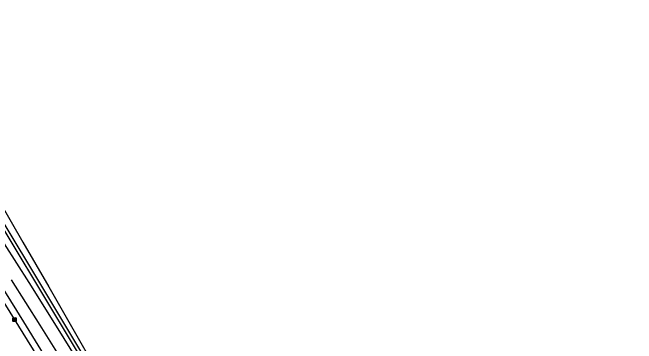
# Model space of a CAD drawing. Extents: x 157321 to 158827, y 386650 to 388532.
# Drawn here: x 158518.5 to 158697, y 387696.4 to 387791.2 of the extents above; entities that cross this region are included whole.
import ezdxf

# ---------------------------------------------------------------- set-up
doc = ezdxf.new("R2010")
doc.units = 0
for name, color, linetype in [('IMGEO_Haag', 7, 'Continuous'), ('IMGEO_Kolk', 7, 'Continuous'), ('IMGEO_Rijbaan_lokaal_open', 7, 'Continuous'), ('IMGEO_Rijbaan_regionaal_gesloten', 7, 'Continuous')]:
    doc.layers.add(name, color=color, linetype=linetype)

msp = doc.modelspace()

# ---------------------------------------------------------------- linework, layer by layer
at = {"layer": 'IMGEO_Haag'}
msp.add_lwpolyline([(158477.32, 387788.83), (158499.58, 387754.84), (158502.87, 387749.82), (158508.8, 387740.71), (158554.25, 387665.24), (158554.67, 387665.49), (158555.1, 387665.75), (158509.65, 387741.24), (158503.82, 387750.18), (158500.42, 387755.38), (158479.04, 387788.02)], dxfattribs=at)
at = {"layer": 'IMGEO_Kolk'}
for p, q in [((158518.53, 387702.79), (158518.53, 387703.64)), ((158518.6, 387703.72), (158519.46, 387703.72)), ((158519.46, 387702.72), (158518.6, 387702.72)), ((158519.04, 387702.94), (158519.01, 387702.94)), ((158519.02, 387703.5), (158519.04, 387703.5)), ((158519.53, 387703.64), (158519.53, 387702.79))]:
    msp.add_line(p, q, dxfattribs=at)
for points in [[(158518.53, 387702.79), (158518.53, 387703.64)], [(158518.6, 387703.72), (158519.46, 387703.72)], [(158519.46, 387702.72), (158518.6, 387702.72)], [(158518.85, 387703.42), (158518.97, 387703.42), (158518.97, 387703.27), (158519.1, 387703.42), (158519.27, 387703.42), (158519.12, 387703.27), (158519.27, 387703.02), (158519.12, 387703.02), (158519.04, 387703.18), (158518.97, 387703.12), (158518.97, 387703.02), (158518.85, 387703.02), (158518.85, 387703.42)], [(158519.53, 387703.64), (158519.53, 387702.79)]]:
    msp.add_lwpolyline(points, dxfattribs=at)
for centre, start, end in [((158518.6, 387703.64), 91.552, 178.448), ((158518.6, 387703.64), 91.552, 178.448), ((158518.6, 387702.79), 181.552, 268.448), ((158518.6, 387702.79), 181.552, 268.448), ((158519.45, 387703.64), 1.552, 88.448), ((158519.45, 387703.64), 1.552, 88.448), ((158519.45, 387702.79), 271.552, 358.448), ((158519.45, 387702.79), 271.552, 358.448)]:
    msp.add_arc(centre, 0.0765, start, end, dxfattribs=at)
for centre, major_axis, ratio, start_param, end_param in [((158519.02, 387703.22), (-0.387, 0.002), 0.722429, 4.712389, 7.853982), ((158519.04, 387703.22), (-0.39, 0.002), 0.717154, 1.570796, 4.712389)]:
    msp.add_ellipse(centre, major_axis=major_axis, ratio=ratio, start_param=start_param, end_param=end_param, dxfattribs=at)
at = {"layer": 'IMGEO_Rijbaan_lokaal_open'}
msp.add_lwpolyline([(158575.69, 387608.75), (158574.25, 387612.07), (158573.26, 387614.32), (158572.4, 387616.33), (158568.47, 387623.54), (158565.61, 387628.77), (158563.28, 387632.66), (158559.98, 387637.84), (158552.41, 387649.89), (158546.75, 387658.96), (158540.04, 387669.73), (158526.94, 387690.54), (158513.48, 387712.12), (158507.38, 387721.85), (158500, 387733.78), (158498.67, 387735.92)], dxfattribs=at)
at = {"layer": 'IMGEO_Rijbaan_regionaal_gesloten'}
for points in [[(158554.46, 387663.48), (158552.63, 387666.5), (158541.8, 387683.96), (158531.52, 387700.59), (158523.19, 387713.88), (158516.17, 387724.96), (158508.53, 387737.11), (158502.94, 387745.82), (158500.28, 387750), (158500, 387750.45), (158499.67, 387750.96), (158491.97, 387762.46), (158482.6, 387776.32), (158472.32, 387791.17)], [(158503.82, 387755.74), (158503.95, 387755.52), (158507.15, 387750), (158514.66, 387737.05), (158521.38, 387725.4), (158528.82, 387712.56), (158534.55, 387702.54), (158543.62, 387686.72), (158551.09, 387673.81), (158556.47, 387664.44)], [(158497.1, 387741.2), (158500, 387736.75), (158508.7, 387723.17), (158519.65, 387705.78), (158522.37, 387701.38), (158529.85, 387689.19), (158534.61, 387681.45), (158546.53, 387662.15), (158548.03, 387659.71), (158555.6, 387647.36), (158562.46, 387636.27), (158568.59, 387625.81), (158574.73, 387615.19), (158578.08, 387609.33)], [(158812.14, 387228.59), (158785.9, 387270.82), (158779.07, 387281.97), (158773.45, 387291.74), (158747.44, 387341.18), (158736.9, 387358.98), (158732.77, 387365.79), (158722.19, 387382.73), (158711.75, 387399.39), (158686.13, 387440.39), (158666.88, 387471.14), (158632.83, 387525.67), (158620.06, 387546.22), (158599.02, 387580.79), (158592.93, 387591.05), (158587, 387601.21), (158566.75, 387635.97), (158552.05, 387660.33), (158535.46, 387687.14), (158526.4, 387701.61), (158518.22, 387714.65)]]:
    msp.add_lwpolyline(points, dxfattribs=at)

doc.saveas('drawing.dxf')
